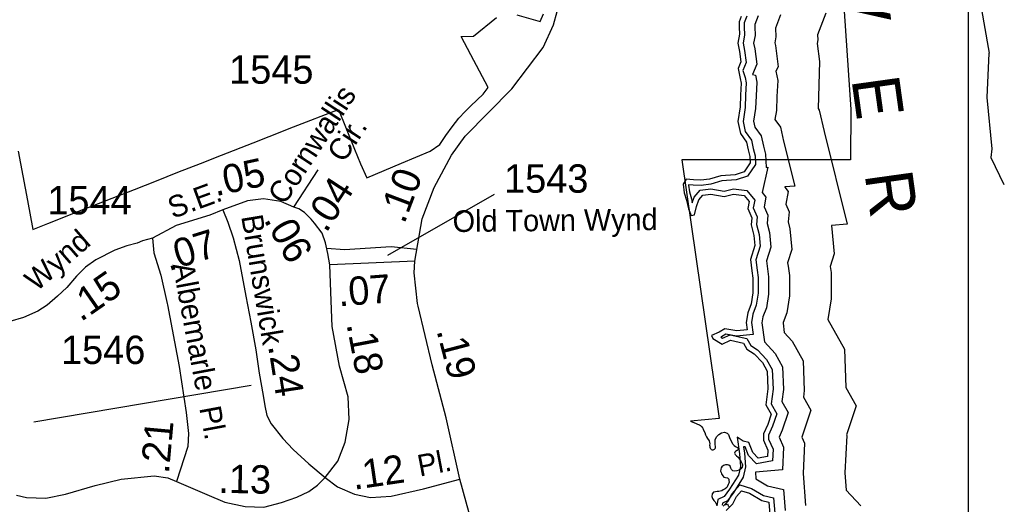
# Model space of a CAD drawing. Extents: x 2104537 to 2336408, y 34176 to 229611.
# Drawn here: x 2305493 to 2309814, y 169155 to 171291 of the extents above; entities that cross this region are included whole.
import ezdxf

# ---------------------------------------------------------------- set-up
doc = ezdxf.new("R2010")
doc.units = 0
for name, color, linetype in [('Exist Boundary Political City Limit New', 7, 'Continuous'), ('Exist Boundary Political City Limit New Hole', 7, 'Continuous'), ('Exist Hydrographic Buffer Line', 7, 'Continuous'), ('Exist Hydrographic River Shore', 7, 'Continuous'), ('Exist Hydrographic River Shore Label', 7, 'Continuous'), ('Exist Road Non-System Type 51', 7, 'Continuous'), ('Exist Road Primary NC Attributed', 7, 'Continuous'), ('Exist Road Primary NC Mileage Hundredths English Label', 7, 'Continuous'), ('Exist Road Secondary Mileage Hundredths English Label', 7, 'Continuous'), ('Exist Road Secondary Type 51 Attributed', 7, 'Continuous'), ('Exist Road Secondary Type 51 Label', 7, 'Continuous'), ('Exist Road Secondary Type 51 Number Label', 7, 'Continuous'), ('Map Preparation Boundary City Limit Buffer Line', 7, 'Continuous'), ('Map Preparation Inset Cut Line', 7, 'Continuous')]:
    doc.layers.add(name, color=color, linetype=linetype)

msp = doc.modelspace()

# ---------------------------------------------------------------- linework, layer by layer
at = {"layer": 'Exist Boundary Political City Limit New'}
for points in [[(2309001, 173213.4), (2309158.5, 170894.9), (2309157.8, 170672.9), (2308412.8, 170672.9), (2308578, 169533.9), (2308452, 169522.4), (2308455.2, 169519.8), (2308459, 169518.9), (2308462.5, 169517.1), (2308466.8, 169515.6), (2308469.8, 169514.2), (2308473.2, 169512.9), (2308477, 169511.3), (2308480, 169510.2), (2308483, 169509), (2308487.2, 169507), (2308491.2, 169505.5), (2308495.8, 169502.7), (2308499.2, 169499.2), (2308501.8, 169496.4), (2308503.8, 169493.1), (2308506, 169490.6), (2308508, 169485.5), (2308514.8, 169471.3), (2308517.8, 169462), (2308522, 169453.3), (2308526.8, 169445.2), (2308533.2, 169434.5), (2308536.2, 169422.4), (2308536, 169415.7), (2308536.5, 169411.7), (2308537.5, 169407.1), (2308538.8, 169403.6), (2308540.5, 169399.9), (2308543.2, 169397), (2308546.5, 169395.7), (2308551, 169396.1), (2308554, 169396.8), (2308557.5, 169399), (2308560, 169401.8), (2308561.2, 169404.7), (2308561.2, 169407.9), (2308561.5, 169411.7), (2308561, 169417.6), (2308560.8, 169422.5), (2308560.2, 169440.5), (2308567.2, 169454), (2308577, 169463.7), (2308588.8, 169471.2), (2308601.8, 169473.1), (2308612.8, 169468.9), (2308619.2, 169462.8), (2308623.8, 169450.3), (2308630.2, 169434.1), (2308636.5, 169424), (2308638.2, 169421), (2308641.5, 169417.2), (2308644.2, 169414.3), (2308649.5, 169410), (2308652.8, 169408.7), (2308655.5, 169406.8), (2308658.5, 169405.3), (2308660.8, 169403.4), (2308662, 169400.7), (2308661.5, 169396.3), (2308657.5, 169392.8), (2308654, 169390.5), (2308650.5, 169388.8), (2308646.8, 169384.6), (2308646.2, 169380.5), (2308647, 169377.7), (2308648.2, 169374.9), (2308651.2, 169371.9), (2308654.8, 169368.5), (2308661.8, 169362.7), (2308667.8, 169355), (2308675.5, 169342.9), (2308680.5, 169331.2), (2308681.2, 169325.5), (2308679, 169319), (2308674.2, 169311.7), (2308666.5, 169305.7), (2308656, 169302.6), (2308645.5, 169302.1), (2308638.8, 169303.4), (2308635.5, 169305.5), (2308632.2, 169308.4), (2308630, 169315), (2308626, 169323.1), (2308620.8, 169328.4), (2308614.8, 169330), (2308605.2, 169329.8), (2308597.5, 169327), (2308590.2, 169321.4), (2308586.2, 169316.3), (2308585.2, 169310.4), (2308584.5, 169301.8), (2308587, 169295)], [(2308587, 169295), (2308588.8, 169289.8), (2308593.8, 169280.9), (2308598.8, 169275.4), (2308605.5, 169273.1), (2308614.5, 169272.4), (2308620.5, 169266.4), (2308621, 169260), (2308621.5, 169253.5), (2308620.5, 169248.7), (2308618, 169242.5), (2308614.5, 169234.8), (2308611.2, 169229.2), (2308604, 169223.2), (2308596.2, 169218.8), (2308590, 169214.8), (2308583, 169212.9), (2308576.5, 169212.5), (2308568.5, 169211.5), (2308562, 169211.1), (2308553, 169208.4), (2308547.8, 169201.8), (2308545.2, 169189.5), (2308548, 169180.8), (2308554, 169172.6), (2308561, 169166), (2308564, 169158.4), (2308566.8, 169152.4)], [(2308605.8, 169154), (2308614.2, 169157.2), (2308618.8, 169145.4)]]:
    msp.add_lwpolyline(points, dxfattribs=at)
at = {"layer": 'Exist Boundary Political City Limit New Hole'}
for points in [[(2305486.5, 170711), (2305507.2, 170602.3), (2305527.8, 170493.7), (2305551.8, 170367), (2305616.8, 170392.8), (2305776, 170455.7), (2305806.8, 170467.6), (2305900.5, 170504.4), (2305999.2, 170543.1), (2306097, 170581.4), (2306191, 170618.3), (2306290, 170657), (2306383.2, 170693.6), (2306523, 170748.4), (2306593, 170775.8), (2306700.5, 170817.9), (2306898.5, 170895.5), (2306969.8, 170719.5), (2306995.8, 170655.6), (2307023.8, 170594.6), (2307177.5, 170659.2), (2307303, 170711.9), (2307346.5, 170740.8), (2307371.8, 170780.5), (2307400, 170819.3), (2307430.2, 170856.4), (2307458.2, 170886.6), (2307482.5, 170910.7), (2307537.2, 170963.1), (2307559.2, 170992.4), (2307483, 171135.1), (2307440, 171217.1), (2307495.2, 171217.4), (2307595.8, 171299.6)], [(2307685, 171311.8), (2307789, 171283.2), (2307803, 171316.6)]]:
    msp.add_lwpolyline(points, dxfattribs=at)
at = {"layer": 'Exist Hydrographic Buffer Line'}
for points in [[(2309734.3, 171334.9), (2309764, 171168.5), (2309768.1, 171143.8), (2309767.5, 171143.1), (2309758.1, 170947.6), (2309780.8, 170721), (2309775.9, 170683.8), (2309832.9, 170565)], [(2308699.5, 171306.1), (2308688.6, 171277.1), (2308688.6, 171257.9), (2308690.2, 171224.4), (2308683.1, 171187.5), (2308689.8, 171154.6), (2308696.7, 171101.4), (2308682.4, 171067.3)], [(2308749.3, 171308.1), (2308734.6, 171268.8), (2308734.6, 171259), (2308736.4, 171221.2), (2308729.9, 171187.7), (2308735.2, 171162.1), (2308743.8, 171095), (2308724.7, 171049.5)], [(2308848.9, 171312.1), (2308826.8, 171253.1), (2308828.6, 171214.6), (2308823.6, 171188.3), (2308825.8, 171177.2), (2308838.1, 171082.2)], [(2309048.1, 171320), (2309012.1, 171224.1), (2309013.2, 171201.4), (2309010.1, 171185.1), (2309020.3, 171105.7)], [(2308838.1, 171082.2), (2308827.6, 171064.1), (2308836.3, 171023.1), (2308832.3, 170951.6), (2308830.5, 170891.1), (2308824.1, 170851.3), (2308848.3, 170816.4), (2308862.3, 170754.9), (2308911.7, 170557.1), (2308867.4, 170553.9), (2308867.1, 170552.6), (2308882.5, 170534), (2308871.7, 170477.5), (2308886.3, 170444.7), (2308882, 170399.5), (2308890, 170368.6), (2308899, 170278.7), (2308880, 170219), (2308881.7, 170204.6), (2308887.5, 170163.9), (2308887.5, 170074.4), (2308875.7, 169998.5), (2308860.2, 169956.6), (2308859.6, 169953.4), (2308864.7, 169912.5), (2308899.5, 169874.8), (2308948.5, 169787.3), (2308953.5, 169657), (2308949.7, 169627.1), (2308982.5, 169569.7), (2308943, 169451.2), (2308954.9, 169424.6), (2308947.9, 169291.3), (2308959.3, 169150.7)], [(2309020.3, 171105.7), (2309014.6, 170899), (2309019.6, 170891.7), (2309041, 170797.6), (2309143, 170389.4), (2309073, 170384.4), (2309085.5, 170259.3), (2309067.6, 170202.6), (2309071.3, 170177), (2309071.3, 170060.2), (2309057.1, 169969.5), (2309130.4, 169838.4), (2309136.9, 169669.9), (2309182.7, 169589.5), (2309139.9, 169461.1), (2309140.7, 169459.3), (2309132, 169293.9), (2309138.2, 169217.8), (2309202.9, 169149.4)], [(2308682.4, 171067.3), (2308692.6, 171036.2), (2308697.7, 171012.4), (2308694.6, 170957.5), (2308693.1, 170904.1), (2308683.1, 170842.2), (2308693, 170798.6), (2308719.9, 170759.9), (2308728.2, 170723), (2308736.2, 170691.2), (2308738.2, 170652.9), (2308702.6, 170601.4), (2308652.3, 170584.6), (2308589.4, 170580.1), (2308540.7, 170565.3), (2308498.1, 170560.4), (2308462.9, 170562), (2308444.8, 170563.7), (2308443.4, 170561.1), (2308446.9, 170532.7), (2308455.5, 170501.1), (2308459.4, 170483.9), (2308468.1, 170508.6), (2308494.5, 170539.5), (2308541, 170545.5), (2308599.3, 170535.3), (2308640.5, 170545.6), (2308699.9, 170538), (2308735, 170495.9), (2308728.3, 170461), (2308745.7, 170421.8), (2308742.6, 170388.5), (2308753.9, 170344.4), (2308759, 170293.2), (2308739.7, 170232.3), (2308745.1, 170186.8), (2308749.7, 170154.2), (2308749.7, 170085.1), (2308741.7, 170033.4), (2308726.7, 169992.9), (2308720.2, 169956.7), (2308727.4, 169903.8), (2308654.4, 169896.8), (2308607.5, 169904.8), (2308588.2, 169893.5), (2308584.7, 169891.9), (2308592.5, 169887.5), (2308625.9, 169902.2), (2308700, 169886.6), (2308717.2, 169855.7), (2308747.6, 169836.3), (2308787.2, 169793.3), (2308812.1, 169748.9), (2308815.4, 169663.2), (2308807.1, 169598.8), (2308832.3, 169554.9), (2308813.7, 169499.2), (2308795.9, 169460.8), (2308795.9, 169442.5), (2308815.6, 169398.7), (2308812.8, 169346.7), (2308742.5, 169333.7), (2308707.1, 169371.3), (2308692.3, 169408.2), (2308685.9, 169409.4), (2308690, 169380.5), (2308694.8, 169321), (2308684.2, 169275.8), (2308643, 169209.3), (2308614.9, 169170.6), (2308592.5, 169161.2), (2308591, 169152.1)], [(2308724.7, 171049.5), (2308737.6, 171045.5), (2308743.9, 171016), (2308740.5, 170955.5), (2308738.9, 170899.8), (2308729.9, 170843.7), (2308735.8, 170817.5), (2308762.7, 170778.7), (2308772.9, 170733.6), (2308781.8, 170698.1), (2308784.9, 170640.1), (2308793.1, 170640.7), (2308767.3, 170528.8), (2308784.1, 170508.6), (2308776.1, 170466.5), (2308792.6, 170429.4), (2308789, 170392.1), (2308799.3, 170352.5), (2308805.7, 170288.4), (2308786.5, 170227.9), (2308790.6, 170192.7), (2308795.7, 170157.4), (2308795.7, 170081.6), (2308786.3, 170021.8), (2308771.2, 169980.8), (2308766.7, 169955.8), (2308777.3, 169871.8), (2308824.6, 169820.5), (2308857.6, 169761.7), (2308861.4, 169661.1), (2308854.7, 169608.3), (2308882.3, 169559.8), (2308856.5, 169482.2), (2308842.2, 169451.5), (2308862, 169407.3), (2308856.8, 169308.1), (2308738.7, 169297.4), (2308739.3, 169268), (2308791.4, 169237.6), (2308861.4, 169220.9), (2308869, 169127.6)], [(2308595.4, 169147), (2308619.8, 169171.4), (2308634.4, 169202.1), (2308668.5, 169240.8), (2308721, 169225.5), (2308774.1, 169194.5), (2308818.3, 169183.9), (2308823.8, 169116.1)]]:
    msp.add_lwpolyline(points, dxfattribs=at)
at = {"layer": 'Exist Hydrographic River Shore'}
for points in [[(2308674.6, 171305.1), (2308665.7, 171281.3), (2308665.7, 171257.4), (2308667.2, 171226.1), (2308659.7, 171187.3), (2308667.2, 171150.8), (2308673.1, 171104.6), (2308661.2, 171076.2)], [(2308661.2, 171076.2), (2308670.1, 171031.5), (2308674.6, 171010.6), (2308671.6, 170958.4), (2308670.1, 170906.3), (2308659.7, 170841.4), (2308671.6, 170789.2), (2308698.5, 170750.4), (2308705.9, 170717.6), (2308713.4, 170687.8), (2308714.8, 170659.5), (2308688, 170620.7), (2308647.8, 170607.3), (2308585.2, 170602.8), (2308536, 170587.9), (2308497.3, 170583.4), (2308464.5, 170584.9), (2308431.7, 170587.9), (2308419.8, 170565.6), (2308424.3, 170528.3), (2308433.2, 170495.5), (2308442.1, 170456.7), (2308454.1, 170428.4), (2308469, 170431.4), (2308477.9, 170467.1), (2308488.3, 170497), (2308506.2, 170517.8), (2308540.5, 170522.3), (2308600.1, 170511.9), (2308641.8, 170522.3), (2308688, 170516.3), (2308710.4, 170489.5), (2308704.4, 170458.2), (2308722.3, 170417.9), (2308719.3, 170386.6), (2308731.2, 170340.4), (2308735.7, 170295.7), (2308716.3, 170234.5), (2308722.3, 170183.8), (2308726.8, 170152.5), (2308726.8, 170086.9), (2308719.3, 170039.2), (2308704.4, 169999), (2308697, 169957.2), (2308701.4, 169924.4), (2308655.2, 169919.9), (2308603.1, 169928.9), (2308577.7, 169914), (2308543.5, 169899.1), (2308549.4, 169885.6), (2308591.2, 169861.8), (2308628.4, 169878.2), (2308685, 169866.2), (2308699.9, 169839.4), (2308732.7, 169818.5), (2308768.5, 169779.8), (2308789.4, 169742.5), (2308792.3, 169664.2), (2308783.4, 169594.1), (2308807.2, 169552.4), (2308792.3, 169507.6), (2308773, 169465.9), (2308773, 169437.6), (2308792.3, 169394.3), (2308790.8, 169366), (2308750.6, 169358.5), (2308726.8, 169383.9), (2308708.9, 169428.6), (2308683.6, 169433.1), (2308656.7, 169451), (2308667.2, 169377.9), (2308671.6, 169322.8), (2308662.7, 169284.7), (2308623.9, 169222.1), (2308600.1, 169189.3), (2308571.8, 169177.4), (2308567.3, 169149.1)], [(2308609, 169128.2), (2308638.8, 169158), (2308653.7, 169189.3), (2308676.1, 169214.7), (2308711.9, 169204.2), (2308765.5, 169172.9), (2308796.8, 169165.5), (2308801.3, 169110.3)]]:
    msp.add_lwpolyline(points, dxfattribs=at)
at = {"layer": 'Exist Road Non-System Type 51'}
for points in [[(2306847.5, 170283.4), (2306925.4, 170278.1), (2307131.3, 170291.1), (2307245, 170280.2)], [(2305478.7, 169195.9), (2305523.8, 169185.6), (2305608.2, 169182.6), (2305695.6, 169200.7), (2305826.2, 169238.9), (2305940.8, 169266.1), (2306086.4, 169280.5), (2306147.2, 169272.6), (2306184.2, 169256.7)]]:
    msp.add_lwpolyline(points, dxfattribs=at)
at = {"layer": 'Exist Road Primary NC Attributed'}
for points in [[(2307235.5, 170227), (2307268.5, 170413.1), (2307320.9, 170551.9), (2307396.9, 170693.4), (2307457.1, 170777.3), (2307664, 170985.6), (2307801.5, 171167.7), (2307847.4, 171268.6), (2307896, 171446.1), (2307918.1, 171600), (2307924.6, 171680), (2307920.7, 171752), (2307881.4, 171943.3), (2307804.1, 172194.8), (2307746.5, 172379.6), (2307699.4, 172511.9), (2307635.2, 172712.3), (2307493.8, 173132.9), (2307432.2, 173317.6), (2307343.2, 173594.1), (2307209.1, 174043.8)], [(2307434.3, 169266.3), (2307373.3, 169536.8), (2307312.2, 169770.3), (2307249.8, 170028.1), (2307247.6, 170040.4), (2307233.2, 170175.9), (2307235.5, 170227)], [(2307753.5, 168067.8), (2307730.3, 168152.5), (2307609.4, 168629.8), (2307536.6, 168894.5), (2307501.7, 169021.7), (2307434.3, 169266.3)]]:
    msp.add_lwpolyline(points, dxfattribs=at)
at = {"layer": 'Exist Road Secondary Type 51 Attributed'}
for p, q in [((2306702.5, 170464.6), (2306809.9, 170629)), ((2307235.5, 170227), (2306861.1, 170210.7))]:
    msp.add_line(p, q, dxfattribs=at)
for points in [[(2306702.5, 170464.6), (2306645.4, 170490.2), (2306568.8, 170501.3), (2306497.3, 170492.6), (2306389.3, 170453)], [(2306389.3, 170453), (2306331.8, 170429.9), (2306183.6, 170384), (2306078.2, 170328.3)], [(2306389.3, 170453), (2306410.9, 170398.7), (2306435, 170329.4), (2306461.2, 170229.8), (2306490.8, 170071.9), (2306512.9, 169958.3), (2306534.5, 169836.7), (2306549.6, 169733.1), (2306566.7, 169635.6), (2306574.8, 169589.5), (2306583.6, 169546.7), (2306602.9, 169510.4), (2306654.2, 169446.1), (2306699.4, 169396.8), (2306768.7, 169334.5), (2306840.1, 169273.1)], [(2306861.1, 170210.7), (2306852, 170261), (2306842.5, 170308.2), (2306826.4, 170350.5), (2306793.2, 170393.7), (2306779.2, 170411.8), (2306749.4, 170440.5), (2306724.9, 170457), (2306702.5, 170464.6)], [(2306078.2, 170328.3), (2306035, 170316.5), (2306011.4, 170306.7), (2305966.2, 170294.9), (2305913.2, 170275.2), (2305828.7, 170232), (2305783.5, 170200.5), (2305744.2, 170161.2), (2305701, 170110.1), (2305659.8, 170072.8), (2305614.6, 170033.5), (2305573.3, 170006), (2305510.5, 169978.5), (2305449.6, 169960.8), (2305392.6, 169952.9)], [(2306078.2, 170328.3), (2306084.3, 170263.9), (2306116.1, 170165.4), (2306143.9, 170040.4), (2306145.3, 170034.3), (2306196.1, 169762.3), (2306228, 169559.4), (2306237.6, 169467.9), (2306234, 169409.7), (2306184.2, 169256.7)], [(2306840.1, 169273.1), (2306895.8, 169345.5), (2306928.3, 169429.6), (2306945.9, 169529.1), (2306941.5, 169629.1), (2306903.1, 169764.5), (2306870.6, 169938.2), (2306866.1, 170051.8), (2306861.1, 170210.7)], [(2306184.2, 169256.7), (2306318.4, 169199), (2306398.5, 169164.5), (2306486.9, 169145.4), (2306570.3, 169143.4), (2306648, 169164.1), (2306715, 169186.8), (2306767.7, 169211.8), (2306806.9, 169239.9), (2306840.1, 169273.1)], [(2306840.1, 169273.1), (2306894.3, 169232.9), (2306969.7, 169199.7), (2307041, 169185.6), (2307132, 169191.7), (2307273.6, 169223.8), (2307434.3, 169266.3)]]:
    msp.add_lwpolyline(points, dxfattribs=at)
at = {"layer": 'Exist Road Secondary Type 51 Number Label'}
for p, q in [((2307116.1, 170252.8), (2307586.7, 170522.5)), ((2306513.5, 169678.8), (2305555, 169518.1))]:
    msp.add_line(p, q, dxfattribs=at)
at = {"layer": 'Map Preparation Boundary City Limit Buffer Line'}
for points in [[(2309001, 173213.4), (2309158.5, 170894.9), (2309157.8, 170672.9), (2308412.8, 170672.9), (2308578, 169533.9), (2308452, 169522.4), (2308455.2, 169519.8), (2308459, 169518.9), (2308462.5, 169517.1), (2308466.8, 169515.6), (2308469.8, 169514.2), (2308473.2, 169512.9), (2308477, 169511.3), (2308480, 169510.2), (2308483, 169509), (2308487.2, 169507), (2308491.2, 169505.5), (2308495.8, 169502.7), (2308499.2, 169499.2), (2308501.8, 169496.4), (2308503.8, 169493.1), (2308506, 169490.6), (2308508, 169485.5), (2308514.8, 169471.3), (2308517.8, 169462), (2308522, 169453.3), (2308526.8, 169445.2), (2308533.2, 169434.5), (2308536.2, 169422.4), (2308536, 169415.7), (2308536.5, 169411.7), (2308537.5, 169407.1), (2308538.8, 169403.6), (2308540.5, 169399.9), (2308543.2, 169397), (2308546.5, 169395.7), (2308551, 169396.1), (2308554, 169396.8), (2308557.5, 169399), (2308560, 169401.8), (2308561.2, 169404.7), (2308561.2, 169407.9), (2308561.5, 169411.7), (2308561, 169417.6), (2308560.8, 169422.5), (2308560.2, 169440.5), (2308567.2, 169454), (2308577, 169463.7), (2308588.8, 169471.2), (2308601.8, 169473.1), (2308612.8, 169468.9), (2308619.2, 169462.8), (2308623.8, 169450.3), (2308630.2, 169434.1), (2308636.5, 169424), (2308638.2, 169421), (2308641.5, 169417.2), (2308644.2, 169414.3), (2308649.5, 169410), (2308652.8, 169408.7), (2308655.5, 169406.8), (2308658.5, 169405.3), (2308660.8, 169403.4), (2308662, 169400.7), (2308661.5, 169396.3), (2308657.5, 169392.8), (2308654, 169390.5), (2308650.5, 169388.8), (2308646.8, 169384.6), (2308646.2, 169380.5), (2308647, 169377.7), (2308648.2, 169374.9), (2308651.2, 169371.9), (2308654.8, 169368.5), (2308661.8, 169362.7), (2308667.8, 169355), (2308675.5, 169342.9), (2308680.5, 169331.2), (2308681.2, 169325.5), (2308679, 169319), (2308674.2, 169311.7), (2308666.5, 169305.7), (2308656, 169302.6), (2308645.5, 169302.1), (2308638.8, 169303.4), (2308635.5, 169305.5), (2308632.2, 169308.4), (2308630, 169315), (2308626, 169323.1), (2308620.8, 169328.4), (2308614.8, 169330), (2308605.2, 169329.8), (2308597.5, 169327), (2308590.2, 169321.4), (2308586.2, 169316.3), (2308585.2, 169310.4), (2308584.5, 169301.8), (2308587, 169295)], [(2305486.5, 170711), (2305507.2, 170602.3), (2305527.8, 170493.7), (2305551.8, 170367), (2305616.8, 170392.8), (2305776, 170455.7), (2305806.8, 170467.6), (2305900.5, 170504.4), (2305999.2, 170543.1), (2306097, 170581.4), (2306191, 170618.3), (2306290, 170657), (2306383.2, 170693.6), (2306523, 170748.4), (2306593, 170775.8), (2306700.5, 170817.9), (2306898.5, 170895.5), (2306969.8, 170719.5), (2306995.8, 170655.6), (2307023.8, 170594.6), (2307177.5, 170659.2), (2307303, 170711.9), (2307346.5, 170740.8), (2307371.8, 170780.5), (2307400, 170819.3), (2307430.2, 170856.4), (2307458.2, 170886.6), (2307482.5, 170910.7), (2307537.2, 170963.1), (2307559.2, 170992.4), (2307483, 171135.1), (2307440, 171217.1), (2307495.2, 171217.4), (2307595.8, 171299.6)], [(2307685, 171311.8), (2307789, 171283.2), (2307803, 171316.6)], [(2308587, 169295), (2308588.8, 169289.8), (2308593.8, 169280.9), (2308598.8, 169275.4), (2308605.5, 169273.1), (2308614.5, 169272.4), (2308620.5, 169266.4), (2308621, 169260), (2308621.5, 169253.5), (2308620.5, 169248.7), (2308618, 169242.5), (2308614.5, 169234.8), (2308611.2, 169229.2), (2308604, 169223.2), (2308596.2, 169218.8), (2308590, 169214.8), (2308583, 169212.9), (2308576.5, 169212.5), (2308568.5, 169211.5), (2308562, 169211.1), (2308553, 169208.4), (2308547.8, 169201.8), (2308545.2, 169189.5), (2308548, 169180.8), (2308554, 169172.6), (2308561, 169166), (2308564, 169158.4), (2308566.8, 169152.4)], [(2308605.8, 169154), (2308614.2, 169157.2), (2308618.8, 169145.4)]]:
    msp.add_lwpolyline(points, dxfattribs=at)
at = {"layer": 'Map Preparation Inset Cut Line'}
msp.add_lwpolyline([(2266254.1, 165448.9), (2309677, 165448.9), (2309677, 209697.3), (2266254.1, 209697.3)], close=True, dxfattribs=at)

# ---------------------------------------------------------------- texts
at = {"layer": 'Exist Hydrographic River Shore Label'}
msp.add_text('R   I   V   E   R', height=210, rotation=277.9251, dxfattribs=at).set_placement((2308999.7, 172187.4))
at = {"layer": 'Exist Road Primary NC Mileage Hundredths English Label'}
for s, rotation, p in [('.10', 69.3343, (2307189.5, 170387.3)), ('.19', 284.6593, (2307330.7, 169921))]:
    msp.add_text(s, height=125, rotation=rotation, dxfattribs=at).set_placement(p)
at = {"layer": 'Exist Road Secondary Mileage Hundredths English Label'}
for s, rotation, p in [('.05', 12.1586, (2306357.2, 170512.5)), ('.04', 56.85, (2306844.8, 170348)), ('.06', 299.3578, (2306567.7, 170409.2)), ('.07', 17.212, (2306149.7, 170181.9)), ('.15', 34.8372, (2305762.8, 169957.1)), ('.07', 4.3803, (2306901.1, 170027.7)), ('.18', 280.7691, (2306934.1, 169948.7)), ('.24', 278.9043, (2306588.5, 169853.2)), ('.21', 84.8499, (2306151.1, 169288.1)), ('.12', 8.3497, (2306967.2, 169219.3)), ('.13', 358.8873, (2306368.5, 169206.4))]:
    msp.add_text(s, height=125, rotation=rotation, dxfattribs=at).set_placement(p)
at = {"layer": 'Exist Road Secondary Type 51 Label'}
for s, rotation, p in [('Cornwallis', 56.85, (2306661.1, 170470)), ('Cir.', 56.85, (2306922.6, 170656)), ('S.E.', 20.153, (2306167.9, 170412.7)), ('Brunswick', 279.4872, (2306469.8, 170423.9)), ('Old Town Wynd', 0.548, (2307403.1, 170355.1)), ('Wynd', 40.7744, (2305567, 170089.6)), ('Albemarle  Pl.', 280.5776, (2306166.8, 170211.6)), ('Pl.', 10.7815, (2307257.4, 169277.4))]:
    msp.add_text(s, height=95, rotation=rotation, dxfattribs=at).set_placement(p)
at = {"layer": 'Exist Road Secondary Type 51 Number Label'}
for s, p in [('1545', (2306416.9, 171008.5)), ('1543', (2307629.3, 170528.3)), ('1544', (2305615, 170432.8)), ('1546', (2305675.4, 169773.7))]:
    msp.add_text(s, height=125, dxfattribs=at).set_placement(p)

doc.saveas('drawing.dxf')
